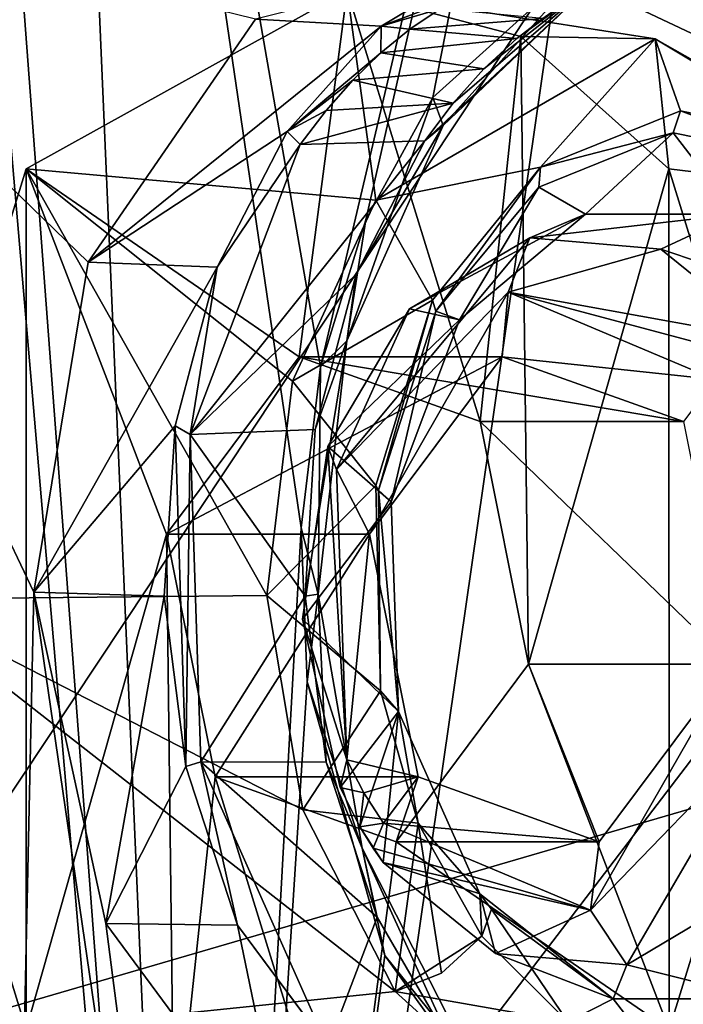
# Model space of a CAD drawing. Header units: metres. Extents: x -150 to 307, y -550 to 84.
# Tile 976 of 1056: x 222.31 to 225.8, y 7.08 to 12.26. Entities that reach past the tile are written whole.
import ezdxf

# ---------------------------------------------------------------- set-up
doc = ezdxf.new("R2010")
doc.units = ezdxf.units.M
doc.layers.add('solid_26006363', color=7, linetype='CONTINUOUS')

msp = doc.modelspace()

# ---------------------------------------------------------------- linework, layer by layer
at = {"layer": 'solid_26006363'}
for points in [[(212.583405, 8.932697, 928.192017), (210.618042, 12.746159, 926.440979), (222.933075, 25.208296, 934.411377)], [(212.583405, 8.932697, 928.192017), (222.933075, 25.208296, 934.411377), (226.778046, 17.647861, 937.837097)], [(223.259796, -0.000018, 897.762634), (222.277283, 13.068915, 897.433899), (222.456528, 18.67592, 898.201721)], [(223.892609, 10.431778, 898.723816), (222.456528, 18.67592, 898.201721), (225.800171, 18.534338, 901.34668)], [(223.790512, 9.586357, 898.570374), (223.259796, -0.000018, 897.762634), (222.456528, 18.67592, 898.201721)], [(223.892609, 10.431778, 898.723816), (223.790512, 9.586357, 898.570374), (222.456528, 18.67592, 898.201721)], [(224.131439, 11.204438, 899.005554), (223.892609, 10.431778, 898.723816), (225.800171, 18.534338, 901.34668)], [(224.482788, 11.848632, 899.388306), (224.131439, 11.204438, 899.005554), (225.800171, 18.534338, 901.34668)], [(225.449234, 12.719316, 900.383789), (224.482788, 11.848632, 899.388306), (225.800171, 18.534338, 901.34668)], [(213.810257, 4.600105, 929.285156), (212.583405, 8.932697, 928.192017), (226.778046, 17.647861, 937.837097)], [(213.810257, 4.600105, 929.285156), (226.778046, 17.647861, 937.837097), (229.17627, 9.082661, 939.973816)], [(225.139084, 12.519375, 938.87915), (227.986481, 11.174424, 940.932373), (229.449966, 16.739647, 941.646484)], [(228.302139, 15.793134, 912.86438), (225.049805, 13.582232, 909.23407), (228.710922, 12.195566, 912.942688)], [(222.266998, 13.693556, 936.763489), (221.375778, 6.851775, 936.386719), (225.139084, 12.519375, 938.87915)], [(227.472031, 11.363185, 909.373596), (226.530899, 11.250122, 910.553528), (225.049805, 13.582232, 909.23407)], [(228.710922, 12.195566, 912.942688), (225.049805, 13.582232, 909.23407), (226.530899, 11.250122, 910.553528)], [(226.113525, 13.499624, 908.163391), (227.472031, 11.363185, 909.373596), (225.049805, 13.582232, 909.23407)], [(223.259796, -0.000018, 897.762634), (222.222702, 12.098877, 897.301208), (222.277283, 13.068915, 897.433899)], [(222.385574, 9.247592, 900.387695), (220.607178, 12.984607, 899.022034), (222.183517, -0.000001, 899.903687)], [(222.670715, 10.981737, 900.777344), (223.550812, 12.259113, 901.716492), (220.607178, 12.984607, 899.022034)], [(222.385574, 9.247592, 900.387695), (222.670715, 10.981737, 900.777344), (220.607178, 12.984607, 899.022034)], [(224.538376, 11.70017, 899.538879), (224.482788, 11.848632, 899.388306), (225.449234, 12.719316, 900.383789)], [(225.324951, 12.450394, 900.358582), (224.538376, 11.70017, 899.538879), (225.449234, 12.719316, 900.383789)], [(224.800888, 12.574564, 901.555054), (223.550812, 12.259113, 901.716492), (224.212296, 12.222764, 900.959717)], [(224.687958, 12.403946, 901.431519), (224.800888, 12.574564, 901.555054), (224.212296, 12.222764, 900.959717)], [(221.375778, 6.851775, 936.386719), (224.238312, 6.264378, 938.46405), (225.139084, 12.519375, 938.87915)], [(225.139084, 12.519375, 938.87915), (224.238312, 6.264378, 938.46405), (227.986481, 11.174424, 940.932373)], [(224.589844, 11.818917, 899.901306), (224.440613, 11.619318, 899.741089), (225.324951, 12.450394, 900.358582)], [(224.538376, 11.70017, 899.538879), (225.324951, 12.450394, 900.358582), (224.440613, 11.619318, 899.741089)], [(224.751785, 11.998935, 900.072571), (224.589844, 11.818917, 899.901306), (225.324951, 12.450394, 900.358582)], [(224.925217, 12.157974, 900.253662), (224.751785, 11.998935, 900.072571), (225.324951, 12.450394, 900.358582)], [(225.062149, 12.262671, 900.395142), (224.925217, 12.157974, 900.253662), (225.324951, 12.450394, 900.358582)], [(223.780045, 10.485267, 903.537476), (224.033051, 12.410245, 903.762878), (222.345337, 11.472204, 902.259155)], [(224.183182, 11.308367, 900.514709), (222.345337, 11.472204, 902.259155), (224.033051, 12.410245, 903.762878)], [(223.780045, 10.485267, 903.537476), (224.732269, 10.143752, 904.385864), (224.033051, 12.410245, 903.762878)], [(224.732269, 10.143752, 904.385864), (224.946869, 12.168209, 904.577026), (224.033051, 12.410245, 903.762878)], [(225.652344, 12.15667, 901.974426), (224.033051, 12.410245, 903.762878), (224.946869, 12.168209, 904.577026)], [(225.652344, 12.15667, 901.974426), (224.183182, 11.308367, 900.514709), (224.033051, 12.410245, 903.762878)], [(224.522324, 12.314571, 901.264648), (224.687958, 12.403946, 901.431519), (224.212296, 12.222764, 900.959717)], [(224.362656, 12.207388, 901.102356), (224.522324, 12.314571, 901.264648), (224.212296, 12.222764, 900.959717)], [(224.362656, 12.207388, 901.102356), (225.062149, 12.262671, 900.395142), (224.522324, 12.314571, 901.264648)], [(224.212296, 12.222764, 900.959717), (223.550812, 12.259113, 901.716492), (222.670715, 10.981737, 900.777344)], [(224.212296, 12.222764, 900.959717), (222.670715, 10.981737, 900.777344), (223.717667, 11.669982, 900.442993)], [(224.210144, 12.082462, 900.945923), (224.212296, 12.222764, 900.959717), (223.717667, 11.669982, 900.442993)], [(224.210144, 12.082462, 900.945923), (224.362656, 12.207388, 901.102356), (224.212296, 12.222764, 900.959717)], [(224.362656, 12.207388, 901.102356), (224.925217, 12.157974, 900.253662), (225.062149, 12.262671, 900.395142)], [(224.210144, 12.082462, 900.945923), (224.925217, 12.157974, 900.253662), (224.362656, 12.207388, 901.102356)], [(224.732269, 10.143752, 904.385864), (224.987198, 8.868101, 904.612976), (224.946869, 12.168209, 904.577026)], [(224.987198, 8.868101, 904.612976), (225.724777, 11.473048, 905.270142), (224.946869, 12.168209, 904.577026)], [(225.652344, 12.15667, 901.974426), (224.946869, 12.168209, 904.577026), (225.724777, 11.473048, 905.270142)], [(225.049377, 11.481867, 900.869568), (224.183182, 11.308367, 900.514709), (225.652344, 12.15667, 901.974426)], [(224.210144, 12.082462, 900.945923), (224.751785, 11.998935, 900.072571), (224.925217, 12.157974, 900.253662)], [(225.785675, 11.777106, 901.605103), (225.049377, 11.481867, 900.869568), (225.652344, 12.15667, 901.974426)], [(225.652344, 12.15667, 901.974426), (225.724777, 11.473048, 905.270142), (227.168167, 11.297114, 903.38562)], [(226.552292, 11.616396, 902.341064), (225.652344, 12.15667, 901.974426), (227.168167, 11.297114, 903.38562)], [(226.552292, 11.616396, 902.341064), (225.785675, 11.777106, 901.605103), (225.652344, 12.15667, 901.974426)], [(223.259796, -0.000018, 897.762634), (219.822006, -0.000249, 894.648499), (222.222702, 12.098877, 897.301208)], [(224.063354, 11.939712, 900.793884), (224.210144, 12.082462, 900.945923), (223.717667, 11.669982, 900.442993)], [(224.063354, 11.939712, 900.793884), (224.751785, 11.998935, 900.072571), (224.210144, 12.082462, 900.945923)], [(224.063354, 11.939712, 900.793884), (224.589844, 11.818917, 899.901306), (224.751785, 11.998935, 900.072571)], [(223.922226, 11.779133, 900.64624), (224.063354, 11.939712, 900.793884), (223.717667, 11.669982, 900.442993)], [(223.922226, 11.779133, 900.64624), (224.589844, 11.818917, 899.901306), (224.063354, 11.939712, 900.793884)], [(223.786713, 11.600723, 900.502991), (224.440613, 11.619318, 899.741089), (224.589844, 11.818917, 899.901306)], [(223.922226, 11.779133, 900.64624), (223.786713, 11.600723, 900.502991), (224.589844, 11.818917, 899.901306)], [(224.030838, 10.567995, 898.976318), (224.131439, 11.204438, 899.005554), (224.482788, 11.848632, 899.388306)], [(224.030838, 10.567995, 898.976318), (224.482788, 11.848632, 899.388306), (224.538376, 11.70017, 899.538879)], [(223.922226, 11.779133, 900.64624), (223.717667, 11.669982, 900.442993), (223.786713, 11.600723, 900.502991)], [(225.747818, 11.66237, 901.559021), (225.049377, 11.481867, 900.869568), (225.785675, 11.777106, 901.605103)], [(226.498413, 11.509402, 902.279602), (225.747818, 11.66237, 901.559021), (225.785675, 11.777106, 901.605103)], [(226.498413, 11.509402, 902.279602), (225.785675, 11.777106, 901.605103), (226.552292, 11.616396, 902.341064)], [(224.07988, 10.919932, 899.338745), (224.030838, 10.567995, 898.976318), (224.538376, 11.70017, 899.538879)], [(224.07988, 10.919932, 899.338745), (224.538376, 11.70017, 899.538879), (224.440613, 11.619318, 899.741089)], [(223.717667, 11.669982, 900.442993), (222.670715, 10.981737, 900.777344), (223.34877, 10.955342, 900.038147)], [(223.717667, 11.669982, 900.442993), (223.34877, 10.955342, 900.038147), (223.786713, 11.600723, 900.502991)], [(225.747818, 11.66237, 901.559021), (225.040955, 11.377311, 900.853271), (225.049377, 11.481867, 900.869568)], [(225.286819, 11.234663, 901.47052), (225.040955, 11.377311, 900.853271), (225.747818, 11.66237, 901.559021)], [(226.077072, 11.234622, 902.250732), (225.286819, 11.234663, 901.47052), (225.747818, 11.66237, 901.559021)], [(226.077072, 11.234622, 902.250732), (225.747818, 11.66237, 901.559021), (226.498413, 11.509402, 902.279602)], [(223.206924, 10.076446, 899.840881), (224.07988, 10.919932, 899.338745), (224.440613, 11.619318, 899.741089)], [(223.206924, 10.076446, 899.840881), (224.440613, 11.619318, 899.741089), (223.786713, 11.600723, 900.502991)], [(223.34877, 10.955342, 900.038147), (223.206924, 10.076446, 899.840881), (223.786713, 11.600723, 900.502991)], [(222.345337, 11.472204, 902.259155), (221.646225, 9.210252, 901.636292), (222.345963, 6.947695, 902.259766)], [(223.61026, 9.229189, 899.849182), (221.646225, 9.210252, 901.636292), (222.345337, 11.472204, 902.259155)], [(223.083542, 9.552641, 902.91687), (222.345337, 11.472204, 902.259155), (222.345963, 6.947695, 902.259766)], [(223.083542, 9.552641, 902.91687), (223.780045, 10.485267, 903.537476), (222.345337, 11.472204, 902.259155)], [(223.744888, 10.356698, 900.040894), (223.61026, 9.229189, 899.849182), (222.345337, 11.472204, 902.259155)], [(224.183182, 11.308367, 900.514709), (223.744888, 10.356698, 900.040894), (222.345337, 11.472204, 902.259155)], [(225.049377, 11.481867, 900.869568), (224.481567, 10.783268, 900.272217), (224.183182, 11.308367, 900.514709)], [(224.499557, 10.724874, 900.285034), (224.481567, 10.783268, 900.272217), (225.049377, 11.481867, 900.869568)], [(225.040955, 11.377311, 900.853271), (224.499557, 10.724874, 900.285034), (225.049377, 11.481867, 900.869568)], [(224.987198, 8.868101, 904.612976), (225.725403, 6.948538, 905.270691), (225.724777, 11.473048, 905.270142)], [(225.725403, 6.948538, 905.270691), (226.424515, 9.210491, 905.893555), (225.724777, 11.473048, 905.270142)], [(227.168167, 11.297114, 903.38562), (225.724777, 11.473048, 905.270142), (226.424515, 9.210491, 905.893555)], [(224.623154, 10.679607, 900.774292), (224.499557, 10.724874, 900.285034), (225.040955, 11.377311, 900.853271)], [(225.286819, 11.234663, 901.47052), (224.623154, 10.679607, 900.774292), (225.040955, 11.377311, 900.853271)], [(224.481567, 10.783268, 900.272217), (223.744888, 10.356698, 900.040894), (224.183182, 11.308367, 900.514709)], [(224.361435, 10.736259, 901.601929), (224.623154, 10.679607, 900.774292), (225.286819, 11.234663, 901.47052)], [(224.993225, 11.110594, 902.163513), (224.361435, 10.736259, 901.601929), (225.286819, 11.234663, 901.47052)], [(224.993225, 11.110594, 902.163513), (225.286819, 11.234663, 901.47052), (226.077072, 11.234622, 902.250732)], [(225.682831, 11.051458, 902.776428), (224.993225, 11.110594, 902.163513), (226.077072, 11.234622, 902.250732)], [(225.682831, 11.051458, 902.776428), (226.077072, 11.234622, 902.250732), (226.7771, 10.682544, 902.901123)], [(224.030838, 10.567995, 898.976318), (223.892609, 10.431778, 898.723816), (224.131439, 11.204438, 899.005554)], [(224.238312, 6.264378, 938.46405), (227.108017, 5.591519, 940.504272), (227.986481, 11.174424, 940.932373)], [(223.977036, 9.891908, 901.565613), (224.361435, 10.736259, 901.601929), (224.993225, 11.110594, 902.163513)], [(223.977036, 9.891908, 901.565613), (224.993225, 11.110594, 902.163513), (224.879929, 10.823753, 902.368347)], [(224.879929, 10.823753, 902.368347), (224.993225, 11.110594, 902.163513), (225.682831, 11.051458, 902.776428)], [(224.879929, 10.823753, 902.368347), (225.682831, 11.051458, 902.776428), (226.273819, 10.572268, 903.301575)], [(226.273819, 10.572268, 903.301575), (225.682831, 11.051458, 902.776428), (226.7771, 10.682544, 902.901123)], [(223.34877, 10.955342, 900.038147), (222.670715, 10.981737, 900.777344), (222.385574, 9.247592, 900.387695)], [(223.34877, 10.955342, 900.038147), (222.385574, 9.247592, 900.387695), (223.128387, 10.121572, 899.770142)], [(223.34877, 10.955342, 900.038147), (223.128387, 10.121572, 899.770142), (223.206924, 10.076446, 899.840881)], [(223.206924, 10.076446, 899.840881), (223.864761, 10.102346, 899.070862), (224.07988, 10.919932, 899.338745)], [(224.07988, 10.919932, 899.338745), (223.864761, 10.102346, 899.070862), (224.030838, 10.567995, 898.976318)], [(224.150253, 9.552287, 901.719482), (223.977036, 9.891908, 901.565613), (224.879929, 10.823753, 902.368347)], [(224.847656, 10.485333, 902.339539), (224.150253, 9.552287, 901.719482), (224.879929, 10.823753, 902.368347)], [(224.847656, 10.485333, 902.339539), (224.879929, 10.823753, 902.368347), (225.96817, 10.366213, 903.335449)], [(224.879929, 10.823753, 902.368347), (226.273819, 10.572268, 903.301575), (226.108414, 10.49711, 903.374634)], [(224.879929, 10.823753, 902.368347), (226.108414, 10.49711, 903.374634), (225.96817, 10.366213, 903.335449)], [(224.481567, 10.783268, 900.272217), (224.183258, 9.808284, 899.919373), (223.744888, 10.356698, 900.040894)], [(224.197144, 9.783036, 899.930847), (224.183258, 9.808284, 899.919373), (224.481567, 10.783268, 900.272217)], [(224.499557, 10.724874, 900.285034), (224.197144, 9.783036, 899.930847), (224.481567, 10.783268, 900.272217)], [(224.361435, 10.736259, 901.601929), (223.930771, 10.013366, 901.218994), (224.623154, 10.679607, 900.774292)], [(223.977036, 9.891908, 901.565613), (223.930771, 10.013366, 901.218994), (224.361435, 10.736259, 901.601929)], [(224.264206, 9.722804, 900.34906), (224.197144, 9.783036, 899.930847), (224.499557, 10.724874, 900.285034)], [(224.623154, 10.679607, 900.774292), (224.264206, 9.722804, 900.34906), (224.499557, 10.724874, 900.285034)], [(223.930771, 10.013366, 901.218994), (224.264206, 9.722804, 900.34906), (224.623154, 10.679607, 900.774292)], [(223.81163, 9.227075, 898.957581), (223.881378, 9.235977, 898.739868), (224.030838, 10.567995, 898.976318)], [(223.864761, 10.102346, 899.070862), (223.81163, 9.227075, 898.957581), (224.030838, 10.567995, 898.976318)], [(224.030838, 10.567995, 898.976318), (223.881378, 9.235977, 898.739868), (223.892609, 10.431778, 898.723816)], [(224.847656, 10.485333, 902.339539), (223.780045, 10.485267, 903.537476), (223.083542, 9.552641, 902.91687)], [(224.847656, 10.485333, 902.339539), (223.083542, 9.552641, 902.91687), (224.150253, 9.552287, 901.719482)], [(224.847656, 10.485333, 902.339539), (225.800766, 10.143752, 903.186584), (223.780045, 10.485267, 903.537476)], [(225.800766, 10.143752, 903.186584), (224.732269, 10.143752, 904.385864), (223.780045, 10.485267, 903.537476)], [(224.847656, 10.485333, 902.339539), (225.96817, 10.366213, 903.335449), (225.800766, 10.143752, 903.186584)], [(223.881378, 9.235977, 898.739868), (223.790512, 9.586357, 898.570374), (223.892609, 10.431778, 898.723816)], [(224.183258, 9.808284, 899.919373), (223.61026, 9.229189, 899.849182), (223.744888, 10.356698, 900.040894)], [(223.128387, 10.121572, 899.770142), (222.385574, 9.247592, 900.387695), (223.071762, 9.226757, 899.657471)], [(223.128387, 10.121572, 899.770142), (223.071762, 9.226757, 899.657471), (223.184036, 8.331182, 899.709045)], [(223.128387, 10.121572, 899.770142), (223.184036, 8.331182, 899.709045), (223.206924, 10.076446, 899.840881)], [(223.206924, 10.076446, 899.840881), (223.81163, 9.227075, 898.957581), (223.864761, 10.102346, 899.070862)], [(226.056213, 8.868456, 903.41333), (224.987198, 8.868101, 904.612976), (224.732269, 10.143752, 904.385864)], [(226.056213, 8.868456, 903.41333), (224.732269, 10.143752, 904.385864), (225.800766, 10.143752, 903.186584)], [(223.184036, 8.331182, 899.709045), (223.264359, 8.355367, 899.786072), (223.206924, 10.076446, 899.840881)], [(223.206924, 10.076446, 899.840881), (223.264359, 8.355367, 899.786072), (223.81163, 9.227075, 898.957581)], [(223.930771, 10.013366, 901.218994), (223.79892, 9.105884, 901.101563), (224.264206, 9.722804, 900.34906)], [(224.032013, 8.36668, 901.614075), (223.79892, 9.105884, 901.101563), (223.930771, 10.013366, 901.218994)], [(224.032013, 8.36668, 901.614075), (223.930771, 10.013366, 901.218994), (223.977036, 9.891908, 901.565613)], [(224.150253, 9.552287, 901.719482), (224.032013, 8.36668, 901.614075), (223.977036, 9.891908, 901.565613)], [(224.183258, 9.808284, 899.919373), (224.207809, 8.728358, 899.873962), (223.61026, 9.229189, 899.849182)], [(224.197144, 9.783036, 899.930847), (224.207809, 8.728358, 899.873962), (224.183258, 9.808284, 899.919373)], [(224.303177, 8.619499, 900.305725), (224.207809, 8.728358, 899.873962), (224.197144, 9.783036, 899.930847)], [(224.264206, 9.722804, 900.34906), (224.303177, 8.619499, 900.305725), (224.197144, 9.783036, 899.930847)], [(223.79892, 9.105884, 901.101563), (224.303177, 8.619499, 900.305725), (224.264206, 9.722804, 900.34906)], [(223.790512, 9.586357, 898.570374), (223.822083, 8.77525, 898.549194), (223.259796, -0.000018, 897.762634)], [(223.881378, 9.235977, 898.739868), (223.822083, 8.77525, 898.549194), (223.790512, 9.586357, 898.570374)], [(223.083542, 9.552641, 902.91687), (222.345963, 6.947695, 902.259766), (223.123871, 6.252533, 902.95282)], [(223.083542, 9.552641, 902.91687), (223.123871, 6.252533, 902.95282), (223.33847, 8.27699, 903.144043)], [(224.150253, 9.552287, 901.719482), (223.083542, 9.552641, 902.91687), (223.33847, 8.27699, 903.144043)], [(224.150253, 9.552287, 901.719482), (223.33847, 8.27699, 903.144043), (224.405701, 8.27699, 901.946167)], [(224.150253, 9.552287, 901.719482), (224.405701, 8.27699, 901.946167), (224.032013, 8.36668, 901.614075)], [(223.61026, 9.229189, 899.849182), (223.800339, 8.102457, 899.96991), (221.646225, 9.210252, 901.636292)], [(222.385574, 9.247592, 900.387695), (222.183517, -0.000001, 899.903687), (223.733307, -0.000007, 901.369812)], [(222.764771, 7.505182, 900.644104), (222.385574, 9.247592, 900.387695), (223.733307, -0.000007, 901.369812)], [(223.071762, 9.226757, 899.657471), (222.385574, 9.247592, 900.387695), (222.764771, 7.505182, 900.644104)], [(223.071762, 9.226757, 899.657471), (222.764771, 7.505182, 900.644104), (223.184036, 8.331182, 899.709045)], [(223.264359, 8.355367, 899.786072), (223.922562, 8.354275, 899.005188), (223.81163, 9.227075, 898.957581)], [(224.207809, 8.728358, 899.873962), (223.800339, 8.102457, 899.96991), (223.61026, 9.229189, 899.849182)], [(223.81163, 9.227075, 898.957581), (223.922562, 8.354275, 899.005188), (223.881378, 9.235977, 898.739868)], [(223.881378, 9.235977, 898.739868), (224.112808, 7.900994, 898.875549), (223.822083, 8.77525, 898.549194)], [(223.922562, 8.354275, 899.005188), (224.112808, 7.900994, 898.875549), (223.881378, 9.235977, 898.739868)], [(224.285248, 7.147666, 900.383728), (222.345963, 6.947695, 902.259766), (221.646225, 9.210252, 901.636292)], [(223.800339, 8.102457, 899.96991), (224.285248, 7.147666, 900.383728), (221.646225, 9.210252, 901.636292)], [(227.707565, 8.088998, 903.72937), (226.424515, 9.210491, 905.893555), (225.725403, 6.948538, 905.270691)], [(213.810257, 4.600105, 929.285156), (229.17627, 9.082661, 939.973816), (229.99118, 0.000344, 940.69989)], [(223.79892, 9.105884, 901.101563), (223.995789, 8.219655, 901.276306), (224.303177, 8.619499, 900.305725)], [(224.032013, 8.36668, 901.614075), (223.995789, 8.219655, 901.276306), (223.79892, 9.105884, 901.101563)], [(224.987198, 8.868101, 904.612976), (224.290695, 7.935475, 903.992432), (225.725403, 6.948538, 905.270691)], [(225.35881, 7.935409, 902.793213), (224.290695, 7.935475, 903.992432), (224.987198, 8.868101, 904.612976)], [(225.35881, 7.935409, 902.793213), (224.987198, 8.868101, 904.612976), (226.056213, 8.868456, 903.41333)], [(226.056213, 8.868456, 903.41333), (226.215759, 8.507176, 903.554993), (225.312866, 7.57533, 902.752319)], [(225.35881, 7.935409, 902.793213), (226.056213, 8.868456, 903.41333), (225.312866, 7.57533, 902.752319)], [(223.822083, 8.77525, 898.549194), (224.230286, 7.337055, 898.854004), (223.259796, -0.000018, 897.762634)], [(224.112808, 7.900994, 898.875549), (224.230286, 7.337055, 898.854004), (223.822083, 8.77525, 898.549194)], [(224.207809, 8.728358, 899.873962), (224.406143, 8.032906, 900.022461), (223.800339, 8.102457, 899.96991)], [(224.303177, 8.619499, 900.305725), (224.406143, 8.032906, 900.022461), (224.207809, 8.728358, 899.873962)], [(223.995789, 8.219655, 901.276306), (224.099686, 8.013554, 901.368591), (224.303177, 8.619499, 900.305725)], [(224.099686, 8.013554, 901.368591), (224.222412, 7.826901, 901.4776), (224.303177, 8.619499, 900.305725)], [(224.222412, 7.826901, 901.4776), (224.730804, 7.661705, 900.656738), (224.303177, 8.619499, 900.305725)], [(224.303177, 8.619499, 900.305725), (224.730804, 7.661705, 900.656738), (224.406143, 8.032906, 900.022461)], [(225.312866, 7.57533, 902.752319), (226.215759, 8.507176, 903.554993), (225.503021, 7.288575, 902.615662)], [(226.215759, 8.507176, 903.554993), (226.134796, 7.662909, 903.177307), (225.503021, 7.288575, 902.615662)], [(223.184036, 8.331182, 899.709045), (223.456024, 7.497321, 899.920044), (223.264359, 8.355367, 899.786072)], [(223.264359, 8.355367, 899.786072), (224.190567, 7.539063, 899.210876), (223.922562, 8.354275, 899.005188)], [(223.264359, 8.355367, 899.786072), (223.931458, 6.856859, 900.338928), (224.190567, 7.539063, 899.210876)], [(223.456024, 7.497321, 899.920044), (223.931458, 6.856859, 900.338928), (223.264359, 8.355367, 899.786072)], [(223.922562, 8.354275, 899.005188), (224.190567, 7.539063, 899.210876), (224.112808, 7.900994, 898.875549)], [(224.120316, 8.191512, 901.692505), (223.995789, 8.219655, 901.276306), (224.032013, 8.36668, 901.614075)], [(224.405701, 8.27699, 901.946167), (224.120316, 8.191512, 901.692505), (224.032013, 8.36668, 901.614075)], [(223.184036, 8.331182, 899.709045), (222.764771, 7.505182, 900.644104), (223.456024, 7.497321, 899.920044)], [(223.33847, 8.27699, 903.144043), (223.123871, 6.252533, 902.95282), (224.037674, 6.010498, 903.766968)], [(224.290695, 7.935475, 903.992432), (223.33847, 8.27699, 903.144043), (224.037674, 6.010498, 903.766968)], [(224.405701, 8.27699, 901.946167), (223.33847, 8.27699, 903.144043), (224.290695, 7.935475, 903.992432)], [(224.405701, 8.27699, 901.946167), (224.224625, 8.03287, 901.785217), (224.120316, 8.191512, 901.692505)], [(224.405701, 8.27699, 901.946167), (225.35881, 7.935409, 902.793213), (224.224625, 8.03287, 901.785217)], [(224.405701, 8.27699, 901.946167), (224.290695, 7.935475, 903.992432), (225.35881, 7.935409, 902.793213)], [(224.120316, 8.191512, 901.692505), (224.099686, 8.013554, 901.368591), (223.995789, 8.219655, 901.276306)], [(224.120316, 8.191512, 901.692505), (224.224625, 8.03287, 901.785217), (224.099686, 8.013554, 901.368591)], [(224.406143, 8.032906, 900.022461), (224.285248, 7.147666, 900.383728), (223.800339, 8.102457, 899.96991)], [(227.26973, 7.137464, 903.255676), (227.707565, 8.088998, 903.72937), (225.725403, 6.948538, 905.270691)], [(224.169281, 7.901998, 901.650452), (224.099686, 8.013554, 901.368591), (224.224625, 8.03287, 901.785217)], [(224.169281, 7.901998, 901.650452), (224.224625, 8.03287, 901.785217), (225.312866, 7.57533, 902.752319)], [(225.35881, 7.935409, 902.793213), (225.312866, 7.57533, 902.752319), (224.224625, 8.03287, 901.785217)], [(224.406143, 8.032906, 900.022461), (224.529587, 7.243601, 900.253113), (224.285248, 7.147666, 900.383728)], [(224.406143, 8.032906, 900.022461), (224.740463, 7.43884, 900.309937), (224.529587, 7.243601, 900.253113)], [(224.730804, 7.661705, 900.656738), (224.740463, 7.43884, 900.309937), (224.406143, 8.032906, 900.022461)], [(224.169281, 7.901998, 901.650452), (224.222412, 7.826901, 901.4776), (224.099686, 8.013554, 901.368591)], [(224.290695, 7.935475, 903.992432), (224.037674, 6.010498, 903.766968), (225.725403, 6.948538, 905.270691)], [(224.112808, 7.900994, 898.875549), (224.690933, 6.768306, 899.364014), (224.230286, 7.337055, 898.854004)], [(224.598099, 6.837449, 899.561401), (224.690933, 6.768306, 899.364014), (224.112808, 7.900994, 898.875549)], [(224.190567, 7.539063, 899.210876), (224.598099, 6.837449, 899.561401), (224.112808, 7.900994, 898.875549)], [(224.169281, 7.901998, 901.650452), (225.312866, 7.57533, 902.752319), (224.222412, 7.826901, 901.4776)], [(224.813416, 7.34771, 902.002808), (224.730804, 7.661705, 900.656738), (224.222412, 7.826901, 901.4776)], [(225.312866, 7.57533, 902.752319), (224.813416, 7.34771, 902.002808), (224.222412, 7.826901, 901.4776)], [(224.792679, 7.580954, 900.465515), (224.740463, 7.43884, 900.309937), (224.730804, 7.661705, 900.656738)], [(224.792679, 7.580954, 900.465515), (224.730804, 7.661705, 900.656738), (225.430969, 7.109578, 901.307068)], [(224.813416, 7.34771, 902.002808), (225.430969, 7.109578, 901.307068), (224.730804, 7.661705, 900.656738)], [(225.503021, 7.288575, 902.615662), (226.134796, 7.662909, 903.177307), (226.221176, 7.109606, 902.087524)], [(224.792679, 7.580954, 900.465515), (225.192688, 6.989173, 900.721436), (224.740463, 7.43884, 900.309937)], [(224.792679, 7.580954, 900.465515), (225.430969, 7.109578, 901.307068), (225.192688, 6.989173, 900.721436)], [(225.312866, 7.57533, 902.752319), (225.503021, 7.288575, 902.615662), (224.813416, 7.34771, 902.002808)], [(223.931458, 6.856859, 900.338928), (224.598099, 6.837449, 899.561401), (224.190567, 7.539063, 899.210876)], [(223.722183, 6.209032, 901.49292), (222.764771, 7.505182, 900.644104), (223.733307, -0.000007, 901.369812)], [(223.456024, 7.497321, 899.920044), (222.764771, 7.505182, 900.644104), (223.722183, 6.209032, 901.49292)], [(223.456024, 7.497321, 899.920044), (223.722183, 6.209032, 901.49292), (224.396393, 6.232211, 900.754333)], [(223.456024, 7.497321, 899.920044), (224.396393, 6.232211, 900.754333), (223.931458, 6.856859, 900.338928)], [(224.740463, 7.43884, 900.309937), (224.285248, 7.147666, 900.383728), (224.529587, 7.243601, 900.253113)], [(225.192688, 6.989173, 900.721436), (224.285248, 7.147666, 900.383728), (224.740463, 7.43884, 900.309937)], [(224.230286, 7.337055, 898.854004), (225.077255, 6.160819, 899.602905), (223.259796, -0.000018, 897.762634)], [(224.690933, 6.768306, 899.364014), (225.077255, 6.160819, 899.602905), (224.230286, 7.337055, 898.854004)], [(224.813416, 7.34771, 902.002808), (225.503021, 7.288575, 902.615662), (225.430969, 7.109578, 901.307068)], [(225.503021, 7.288575, 902.615662), (226.221176, 7.109606, 902.087524), (225.430969, 7.109578, 901.307068)], [(224.285248, 7.147666, 900.383728), (224.988007, 6.512019, 901.024963), (222.345963, 6.947695, 902.259766)], [(225.192688, 6.989173, 900.721436), (224.988007, 6.512019, 901.024963), (224.285248, 7.147666, 900.383728)], [(225.430969, 7.109578, 901.307068), (225.715561, 6.74378, 901.214966), (225.192688, 6.989173, 900.721436)], [(225.430969, 7.109578, 901.307068), (226.221176, 7.109606, 902.087524), (225.715561, 6.74378, 901.214966)], [(226.221176, 7.109606, 902.087524), (226.469772, 6.790517, 901.952454), (225.715561, 6.74378, 901.214966)], [(225.801315, 6.288505, 901.79541), (227.26973, 7.137464, 903.255676), (225.725403, 6.948538, 905.270691)]]:
    msp.add_3dface(points, dxfattribs=at)

doc.saveas('drawing.dxf')
